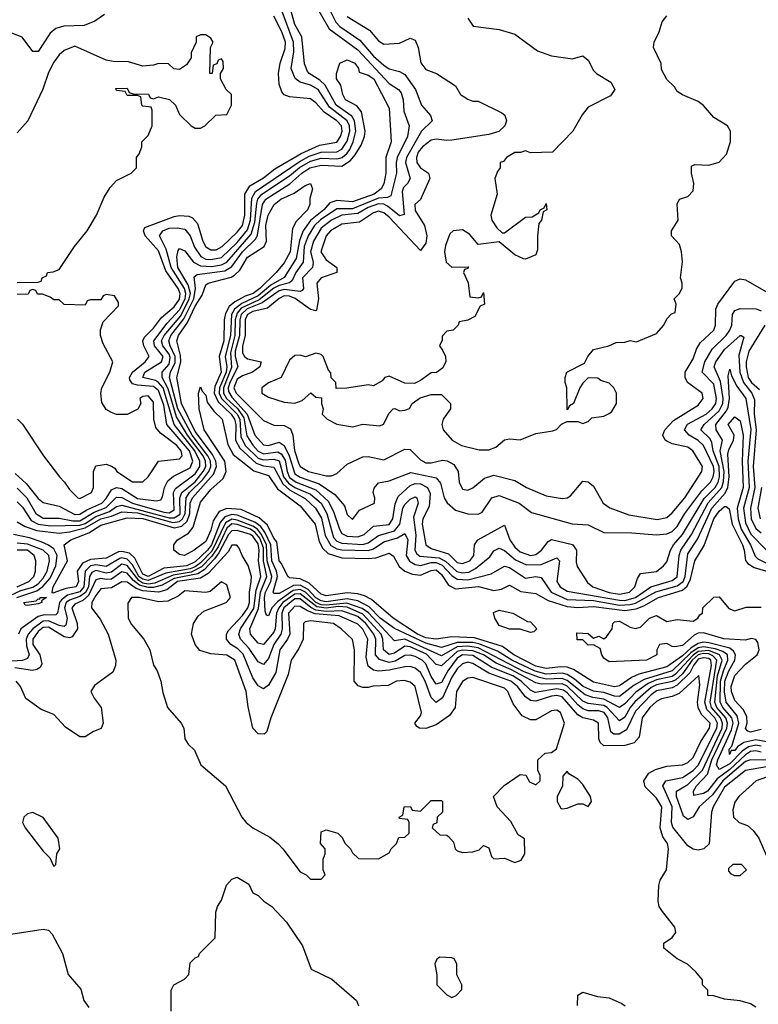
# Model space of a CAD drawing. Header units: inches. Extents: x 2380053 to 2584298, y 380219 to 546618.
# Tile 688 of 788: x 2536540 to 2539359, y 475936 to 479696. Entities that reach past the tile are written whole.
import ezdxf

# ---------------------------------------------------------------- set-up
doc = ezdxf.new("R2010")
doc.units = ezdxf.units.IN
doc.header["$MEASUREMENT"] = 0
doc.layers.add('C5437', color=7, linetype='Continuous')

msp = doc.modelspace()

# ---------------------------------------------------------------- linework, layer by layer
at = {"layer": 'C5437', "color": 2}
for points, elevation in [([(2537695.8, 479790), (2537746.1, 479686.1), (2537761.7, 479670), (2537837.7, 479617.7), (2537890, 479556.5), (2537930, 479522), (2537950, 479508.9), (2537990, 479497.6), (2538010, 479486.4), (2538050.3, 479430), (2538074, 479370), (2538108, 479330), (2538114.8, 479310), (2538073.1, 479270), (2538016.8, 479170), (2538012.9, 479150), (2538030.3, 479090), (2538020.4, 479070), (2538004.4, 479055.6), (2537999.5, 479040.5), (2538007.5, 478952.5), (2537990, 478947.1), (2537943.7, 478983.7), (2537930, 478991.1), (2537910, 478992.5), (2537870, 478979.3), (2537830, 478955.7), (2537770, 478949.1), (2537730, 478929.8), (2537690, 478900.3), (2537661.4, 478850), (2537649.5, 478810), (2537659.7, 478770), (2537657.4, 478750), (2537619.1, 478710), (2537622.6, 478670), (2537617.6, 478662.4), (2537610, 478658.3), (2537550, 478666.1), (2537530, 478660.7), (2537465.8, 478614.2), (2537407.9, 478592.1), (2537385.3, 478570), (2537379.9, 478550), (2537378.9, 478490), (2537362.9, 478430), (2537362.5, 478410), (2537372.3, 478370), (2537341.7, 478310), (2537335.1, 478290), (2537336.6, 478276.6), (2537350, 478254), (2537408.6, 478190), (2537438, 478110), (2537470, 478072.9), (2537490, 478070.2), (2537530, 478082.4), (2537550, 478070.3), (2537569, 478030), (2537590, 477962.2), (2537610, 477948.8), (2537683.5, 477923.5), (2537742.8, 477882.8), (2537779.9, 477839.9), (2537790, 477806), (2537810, 477787.3), (2537836.5, 477823.5), (2537894, 477850), (2537896, 477870), (2537889.3, 477890), (2537892.5, 477907.5), (2537910, 477926.8), (2537950, 477934.4), (2538032.7, 477967.3), (2538130, 477946.7), (2538146.1, 477926.1), (2538160.3, 477870), (2538171.4, 477851.4), (2538203.6, 477823.6), (2538250, 477808.4), (2538290, 477807.7), (2538304.8, 477815.2), (2538342.7, 477870), (2538370, 477879.3), (2538446.8, 477850), (2538493.7, 477813.7), (2538649.3, 477770.7), (2538710, 477767.3), (2538770, 477737.3), (2538876.7, 477736.7), (2538970, 477728.5), (2539010, 477732.9), (2539030, 477741.7), (2539050, 477760.3), (2539078.8, 477810), (2539143.4, 477896.6), (2539177.1, 477930), (2539187.2, 477950), (2539190.9, 477970), (2539188.3, 477990), (2539150, 478069.7), (2539130, 478088.7), (2539095.6, 478110), (2539078, 478130), (2539088.5, 478151.5), (2539160.4, 478190), (2539183.5, 478210), (2539196.8, 478230), (2539199.9, 478250), (2539190, 478303.6), (2539145.4, 478350), (2539155, 478390), (2539182.8, 478437.2), (2539236.8, 478490), (2539250.9, 478510), (2539257.7, 478530), (2539260.5, 478570), (2539270, 478584.9), (2539290, 478593.4), (2539351.3, 478591.3), (2539370, 478583.7)], 26), ([(2536530, 477854.3), (2536550, 477834.9), (2536584, 477784), (2536610, 477770.1), (2536657, 477763), (2536770, 477765.3), (2536790, 477772.4), (2536830, 477799.4), (2536882.1, 477817.9), (2536910, 477836.8), (2536930, 477842.6), (2537110, 477793.6), (2537130, 477793.3), (2537152.1, 477807.9), (2537151.7, 477870), (2537158.6, 477890), (2537210, 477931.6), (2537240.7, 477970), (2537249.9, 477990.1), (2537249.4, 478010), (2537239.7, 478030), (2537179.9, 478110), (2537139, 478179), (2537106.7, 478286.7), (2537084, 478330), (2537083.5, 478350), (2537110, 478380.7), (2537114.4, 478405.6), (2537110, 478418.4), (2537086.8, 478450), (2537081.3, 478470), (2537091.2, 478490), (2537154.6, 478565.4), (2537187.1, 478630), (2537191.7, 478650), (2537183.5, 478683.5), (2537144.1, 478750), (2537139.7, 478790), (2537145.1, 478814.9), (2537150, 478822.8), (2537170, 478813), (2537203.1, 478770), (2537230, 478755.8), (2537273.8, 478753.8), (2537310, 478760.4), (2537330, 478770.2), (2537423.4, 478876.6), (2537437.5, 478922.5), (2537444.6, 478995.4), (2537449.1, 479010.9), (2537464.4, 479030), (2537570, 479100.1), (2537608.3, 479131.7), (2537650, 479155.4), (2537690, 479167.1), (2537750, 479164.6), (2537770.4, 479169.6), (2537790, 479185.8), (2537799.6, 479200.4), (2537813.3, 479230), (2537823, 479270), (2537818.1, 479310), (2537807.5, 479327.5), (2537748.2, 479370), (2537705.8, 479445.8), (2537685.3, 479465.3), (2537644.2, 479490), (2537638.7, 479498.7), (2537627.5, 479527.5), (2537616.4, 479630), (2537590, 479677), (2537565.3, 479765.3)], 22), ([(2536530, 477907.6), (2536567.1, 477870), (2536602, 477810), (2536630, 477792.4), (2536690, 477792.3), (2536742.6, 477782.6), (2536770, 477782.8), (2536824.5, 477815.5), (2536870, 477832.9), (2536910, 477872), (2536930, 477871.8), (2536970.3, 477850), (2537090, 477815.6), (2537110, 477812.8), (2537130, 477824.2), (2537127.4, 477890), (2537134.2, 477905.8), (2537210, 477962.3), (2537227.1, 477990), (2537228, 478010), (2537208.4, 478050), (2537129.9, 478150), (2537087, 478290), (2537070, 478310.7), (2537057.7, 478317.7), (2537009.6, 478330), (2537018, 478350), (2537081.1, 478390), (2537087.7, 478410), (2537054.8, 478450), (2537051.4, 478470), (2537102.4, 478537.6), (2537150, 478587.8), (2537171.1, 478630), (2537173.9, 478650), (2537168.8, 478670), (2537118.1, 478750), (2537099.6, 478819.6), (2537073.7, 478870), (2537086.6, 478890), (2537110, 478899.3), (2537141.2, 478901.2), (2537170, 478896.1), (2537190, 478870.4), (2537206.9, 478826.9), (2537231.5, 478791.5), (2537250, 478781.8), (2537270, 478779.8), (2537310, 478788), (2537370, 478845.1), (2537410, 478893.8), (2537421.1, 478930), (2537426.1, 479013.9), (2537439.9, 479040.1), (2537606.5, 479153.5), (2537645.4, 479174.6), (2537690, 479190.1), (2537750, 479191), (2537770, 479201.1), (2537790, 479232.2), (2537799.9, 479270), (2537799, 479290), (2537789.8, 479310), (2537722.4, 479362.4), (2537678.7, 479430), (2537650, 479446.2), (2537610, 479457.7), (2537590.8, 479470.8), (2537576.4, 479510), (2537586.8, 479573.2), (2537585.4, 479610), (2537537.9, 479737.9)], 26), ([(2537663.1, 479763.1), (2537720.8, 479660.8), (2537830, 479581.3), (2537950, 479451.7), (2537985.5, 479430), (2537996.4, 479416.4), (2538003.1, 479390), (2538006, 479346), (2538027, 479290), (2538020.3, 479250), (2537981.2, 479170), (2537976.9, 479150), (2537978, 479110), (2537957.1, 479022.9), (2537943.2, 479016.8), (2537910, 479013.9), (2537810, 478974), (2537750, 478973.6), (2537688.1, 478931.9), (2537665.1, 478910), (2537641.2, 478870), (2537626.2, 478830), (2537621.5, 478770), (2537593.4, 478730), (2537580, 478700), (2537569.5, 478690.5), (2537530, 478680.9), (2537510, 478670.4), (2537453.9, 478626.1), (2537385.8, 478594.2), (2537370, 478575.6), (2537362.4, 478550), (2537361.7, 478490), (2537344, 478424), (2537347.9, 478367.9), (2537318.3, 478290), (2537318.1, 478270), (2537329.6, 478250), (2537370.9, 478210.9), (2537395.7, 478175.7), (2537407, 478107), (2537430, 478071.2), (2537450, 478048.7), (2537470, 478038.4), (2537525.5, 478045.5), (2537538.3, 478038.3), (2537553.5, 478013.5), (2537560.8, 477970), (2537570, 477947.6), (2537595.6, 477930), (2537670, 477900.9), (2537716.8, 477856.8), (2537737.5, 477817.5), (2537760.2, 477750), (2537770, 477733.7), (2537790, 477724.1), (2537830, 477721.6), (2537854.7, 477730), (2537890, 477762), (2537950, 477768.2), (2537964.5, 477790), (2537973.3, 477846.7), (2537985, 477875), (2538030, 477917.3), (2538050, 477924.2), (2538070, 477923.5), (2538097, 477910), (2538107.1, 477887.1), (2538103.2, 477836.8), (2538079, 477790), (2538076.5, 477770), (2538090, 477690.8), (2538110, 477676.9), (2538176.3, 477656.3), (2538210, 477623.6), (2538230, 477619), (2538258.7, 477630), (2538273, 477650), (2538276, 477690), (2538289, 477710), (2538390, 477766), (2538410.3, 477710), (2538430, 477681.1), (2538450, 477664.4), (2538489.6, 477650.4), (2538510, 477654), (2538531.8, 477670), (2538557.2, 477702.8), (2538570, 477710.5), (2538650, 477691.8), (2538665.7, 477670), (2538664.2, 477624.2), (2538668, 477608), (2538707.1, 477547.1), (2538728.2, 477530), (2538790, 477508.9), (2538830, 477502.5), (2538867.3, 477510), (2538887.3, 477530), (2538897.5, 477562.5), (2538910, 477581), (2538970, 477588.4), (2538997.2, 477610), (2539010, 477626), (2539023.5, 477670), (2539035.3, 477690), (2539070, 477730.3), (2539152, 477868), (2539194.9, 477910), (2539206.1, 477930), (2539210.8, 477950), (2539209.4, 477990), (2539187.2, 478050), (2539181.5, 478081.5), (2539175, 478095), (2539139.6, 478130), (2539152.4, 478150), (2539210, 478202.9), (2539223.4, 478230), (2539224.7, 478250), (2539214.3, 478314.3), (2539190.9, 478370), (2539197.2, 478390), (2539230, 478436.5), (2539290.6, 478490.6), (2539294, 478490), (2539303.6, 478483.6), (2539285.4, 478414.6), (2539288.8, 478350), (2539302.1, 478310), (2539334.7, 478270), (2539344.4, 478244.4), (2539343.5, 478190), (2539350.7, 478130), (2539339.1, 477990), (2539345.7, 477910), (2539328.8, 477830), (2539332.5, 477790), (2539350, 477753.1), (2539370, 477736.2)], 22), ([(2536863.9, 479716.1), (2536826.8, 479690), (2536786.5, 479673.5), (2536708.9, 479671.1), (2536677.7, 479662.3), (2536655.8, 479644.2), (2536610, 479574), (2536590, 479574), (2536549.8, 479629.8), (2536510, 479644)], 30), ([(2536523.1, 477963.1), (2536565.1, 477925.1), (2536610, 477867.4), (2536630, 477851.8), (2536690, 477838), (2536750, 477806.6), (2536770, 477807.3), (2536795.8, 477824.2), (2536853.1, 477850), (2536870, 477866.9), (2536890, 477901.1), (2536910, 477909.2), (2536930, 477905.8), (2536990, 477868.1), (2537062, 477858), (2537078, 477862), (2537085.6, 477874.4), (2537092.2, 477910), (2537105.2, 477934.8), (2537127.2, 477952.8), (2537190, 477984), (2537200.7, 478010), (2537187.9, 478050), (2537101.4, 478150), (2537090, 478224.5), (2537070, 478279.8), (2537050, 478294.9), (2536990, 478299.8), (2536970, 478305.6), (2536960.7, 478320.7), (2536958.8, 478330), (2536970.8, 478350), (2537019.1, 478390), (2537034.3, 478410), (2537013.1, 478450), (2537009.7, 478470), (2537016.2, 478483.8), (2537050, 478517.4), (2537081.7, 478558.3), (2537130, 478599.1), (2537150, 478629), (2537152.7, 478650), (2537144.8, 478670), (2537097.5, 478737.5), (2537070, 478812.8), (2537018.7, 478870), (2537012.3, 478890), (2537017.2, 478902.8), (2537130, 478944.9), (2537150, 478948.8), (2537185.8, 478945.8), (2537199, 478939), (2537218.2, 478918.2), (2537238.9, 478850), (2537250, 478828.7), (2537270, 478817), (2537290, 478817.4), (2537312.6, 478830), (2537370, 478884.9), (2537390, 478910.5), (2537399.4, 478950), (2537399.3, 479030), (2537418, 479062), (2537470, 479092.6), (2537514.1, 479125.9), (2537614.8, 479185.2), (2537683.8, 479216.2), (2537750, 479228), (2537764.7, 479250), (2537771.4, 479270), (2537768.6, 479290), (2537750.9, 479310), (2537702.5, 479342.5), (2537670, 479378.4), (2537650, 479393.6), (2537570, 479401.6), (2537550, 479409.6), (2537541, 479421), (2537529.7, 479450), (2537528, 479490), (2537533.5, 479530), (2537553.7, 479586.3), (2537554, 479610), (2537540.3, 479650), (2537509.7, 479710)], 30), ([(2537790, 479708.2), (2537875.6, 479655.6), (2537910, 479614.8), (2537930, 479602.8), (2537990, 479606.8), (2538030, 479626), (2538050, 479618), (2538060.7, 479590), (2538070.7, 479530.7), (2538090, 479506), (2538130.9, 479490.9), (2538203.6, 479443.6), (2538222, 479410), (2538250, 479392), (2538270, 479384.7), (2538290, 479384.7), (2538379.8, 479339.8), (2538391.3, 479331.3), (2538398, 479310), (2538391.3, 479290), (2538369.1, 479269.1), (2538330, 479258), (2538190, 479235.8), (2538170, 479234), (2538130, 479239.7), (2538110, 479235.8), (2538077, 479210), (2538061.3, 479190), (2538054.3, 479170), (2538055.3, 479150), (2538070, 479130.4), (2538100.7, 479110), (2538105.5, 479090), (2538070.4, 479009.6), (2538048.5, 478990), (2538050, 478967.3), (2538084.9, 478910), (2538094, 478870), (2538090, 478842), (2538070, 478814), (2537950, 478941.5), (2537930, 478958.2), (2537910, 478964.2), (2537890, 478958.7), (2537836.7, 478923.3), (2537770, 478915.5), (2537726, 478890), (2537709.1, 478870), (2537689.1, 478810), (2537710, 478779.5), (2537750.6, 478750), (2537750.8, 478730), (2537690.3, 478709.7), (2537674.4, 478690), (2537680.9, 478630), (2537673.4, 478586.6), (2537670, 478583.7), (2537650, 478589.6), (2537591.9, 478631.9), (2537570, 478640.2), (2537550, 478641.1), (2537530, 478631.6), (2537485.3, 478594.7), (2537430, 478581.3), (2537409.5, 478570), (2537400.8, 478550), (2537400.8, 478490), (2537390.2, 478450), (2537390, 478424), (2537397.6, 478410), (2537410, 478400.9), (2537461, 478390), (2537456.3, 478370), (2537428, 478350), (2537390, 478336.5), (2537370, 478323.5), (2537357.8, 478290), (2537366, 478270), (2537470, 478164.9), (2537510, 478147.3), (2537550, 478146.7), (2537573.7, 478133.7), (2537583.1, 478110), (2537589.2, 478050.8), (2537604.1, 478004.1), (2537610.3, 477990), (2537642, 477970), (2537710, 477953.7), (2537730, 477954.4), (2537750, 477963), (2537790, 477999.1), (2537850, 478026.8), (2537870, 478027.3), (2537930, 478014.9), (2538010, 478056.4), (2538030, 478054.9), (2538070, 478015.8), (2538090, 478004.2), (2538110, 478003.1), (2538153.7, 478013.7), (2538171.8, 478011.8), (2538197, 477997), (2538213.4, 477970), (2538218, 477930), (2538230, 477902.8), (2538250, 477899.1), (2538270, 477908), (2538314.7, 477945.3), (2538350, 477956.4), (2538430, 477936.4), (2538474.8, 477910), (2538550, 477878), (2538610, 477867.7), (2538630, 477870.7), (2538642, 477878), (2538690, 477934), (2538710, 477930.7), (2538730, 477914), (2538767.3, 477850), (2538792.5, 477832.5), (2538864.6, 477804.6), (2538972.7, 477787.3), (2539010, 477794.9), (2539030, 477812.7), (2539078.9, 477870), (2539143.7, 477970), (2539146.6, 477990), (2539109.4, 478050), (2539090, 478063.6), (2539030, 478076.9), (2539010, 478086), (2539003.7, 478090), (2538994.5, 478110), (2539002, 478130), (2539035.2, 478164.8), (2539130, 478223.8), (2539149.3, 478250), (2539145.2, 478270), (2539089.5, 478310), (2539079.6, 478330), (2539079.6, 478350), (2539110, 478400.7), (2539122.7, 478437.3), (2539137.7, 478462.3), (2539189.3, 478510), (2539196.2, 478530), (2539197.6, 478590), (2539204.5, 478610), (2539270, 478698), (2539290, 478706.8), (2539310, 478702.8), (2539433, 478633)], 30), ([(2538250, 479702), (2538271.1, 479671.1), (2538370, 479658), (2538430, 479641), (2538516.9, 479576.9), (2538570, 479558), (2538650, 479546.8), (2538690, 479558), (2538710, 479542), (2538730, 479502), (2538742, 479490), (2538796.9, 479456.9), (2538812, 479430), (2538795.3, 479404.7), (2538710, 479362), (2538687.5, 479332.5), (2538651.3, 479270), (2538574, 479190), (2538490, 479188), (2538470, 479195.3), (2538451, 479189), (2538430, 479188.7), (2538398, 479170), (2538386, 479154), (2538374, 479150), (2538374, 479130), (2538363.6, 479116.4), (2538354, 479090), (2538362, 479030), (2538338, 478950), (2538342, 478930), (2538361, 478901), (2538382, 478882), (2538390, 478882), (2538470, 478942), (2538496.4, 478943.6), (2538522, 478958), (2538526, 478970), (2538542, 478978), (2538550, 478994), (2538552, 478970), (2538538, 478962), (2538532, 478930), (2538522, 478918), (2538516, 478870), (2538516.9, 478816.9), (2538510, 478798), (2538470, 478782), (2538463.1, 478783.1), (2538430, 478798), (2538370, 478848), (2538290, 478838), (2538256.5, 478876.5), (2538230, 478894), (2538194, 478890), (2538182, 478878), (2538165.8, 478834.2), (2538162, 478810), (2538167.7, 478770), (2538190, 478751.3), (2538252.7, 478752.7), (2538250, 478746), (2538238, 478742), (2538234, 478730), (2538251.6, 478691.6), (2538258, 478638), (2538290, 478634), (2538302, 478638), (2538310, 478654), (2538314, 478610), (2538298, 478602), (2538276.9, 478563.1), (2538250, 478548), (2538218, 478542), (2538214, 478530), (2538194, 478510), (2538170, 478506), (2538152, 478488), (2538152, 478472), (2538142, 478450), (2538154.4, 478434.4), (2538164.7, 478410), (2538166, 478390), (2538154.4, 478365.6), (2538131, 478349), (2538110, 478348), (2538070, 478318), (2538047.3, 478307.3), (2538010, 478308), (2537950, 478335.3), (2537934, 478330), (2537923.6, 478316.4), (2537890, 478298), (2537870, 478302), (2537788.9, 478288.9), (2537748, 478288), (2537746, 478310), (2537728.4, 478328.4), (2537727.3, 478347.3), (2537718, 478358), (2537698, 478410), (2537690, 478418), (2537670, 478422), (2537631, 478409), (2537610, 478415.3), (2537590, 478414), (2537570, 478395.3), (2537538, 478330), (2537490, 478309), (2537464.7, 478290), (2537464.7, 478270), (2537490, 478254.8), (2537550, 478234.8), (2537590, 478231), (2537618, 478242), (2537651.6, 478271.6), (2537670, 478254), (2537692, 478252), (2537692, 478230), (2537698, 478210), (2537694, 478190), (2537714, 478170), (2537750, 478152), (2537810, 478141), (2537850, 478151), (2537914.6, 478145.4), (2537928.7, 478151.3), (2537950, 478194), (2537966, 478210), (2537971.6, 478211.6), (2537990, 478202), (2538010, 478204.7), (2538028.4, 478211.6), (2538038, 478230), (2538068.4, 478251.6), (2538110, 478264.7), (2538150, 478264.7), (2538184.7, 478230), (2538184.7, 478210), (2538156, 478170), (2538151, 478150), (2538156, 478130), (2538191, 478090), (2538226, 478070), (2538293.7, 478053.7), (2538330, 478054), (2538357, 478063), (2538390, 478091), (2538410, 478096), (2538450, 478091), (2538510, 478116), (2538574.6, 478125.4), (2538588.4, 478131.6), (2538608.4, 478151.6), (2538630, 478162), (2538670, 478162), (2538690, 478154), (2538710, 478162), (2538724, 478176), (2538770, 478182), (2538790, 478192), (2538800.4, 478199.6), (2538818, 478230), (2538818, 478270), (2538808, 478290), (2538790, 478308), (2538758, 478318), (2538747.3, 478327.3), (2538710, 478328), (2538690, 478308), (2538678, 478290), (2538654, 478230), (2538638, 478222), (2538630, 478206), (2538628.7, 478290), (2538622, 478310), (2538622, 478330), (2538628.7, 478350), (2538695.3, 478384.7), (2538708, 478410), (2538730, 478436), (2538789.1, 478450.9), (2538816.4, 478463.6), (2538850, 478464.7), (2538870, 478471.3), (2538894.6, 478465.4), (2538970, 478498), (2538998, 478530), (2539010, 478554), (2539027.3, 478572.7), (2539042, 478578), (2539046, 478610), (2539038, 478630), (2539058, 478650), (2539068.4, 478671.6), (2539068.7, 478690), (2539062, 478710), (2539069.3, 478770.7), (2539066, 478810), (2539058, 478838), (2539028, 478870), (2539028, 478890), (2539053.2, 478930), (2539049, 478991), (2539058, 479010), (2539090, 479021), (2539110, 479042), (2539113.2, 479070), (2539104, 479110), (2539104, 479136), (2539116.4, 479143.6), (2539170, 479141), (2539210, 479152), (2539238, 479182), (2539253.2, 479230), (2539253.2, 479270), (2539242, 479290), (2539190, 479322), (2539150, 479368.7), (2539130, 479384), (2539070, 479408.7), (2539050, 479422), (2539039.3, 479439.3), (2539010, 479468), (2538990, 479506), (2538988.7, 479528.7), (2538959, 479590), (2538962, 479610), (2538981.2, 479650), (2538992.3, 479687.7), (2539010, 479711.3)], 34), ([(2536530, 478692), (2536610, 478694), (2536622, 478698), (2536626, 478710), (2536642, 478718), (2536646, 478730), (2536667.3, 478732.7), (2536690, 478742), (2536748.7, 478830), (2536797.2, 478890), (2536833.2, 478950), (2536862, 479018), (2536884.7, 479055.3), (2536910, 479082), (2536966, 479110), (2536986, 479130), (2536986, 479170), (2536996.4, 479183.6), (2537006, 479210), (2537006, 479230), (2537030, 479254), (2537046, 479290), (2537046, 479350), (2537042, 479362), (2537010, 479366), (2537006, 479370), (2537002, 479402), (2536990, 479406), (2536950, 479406), (2536942, 479422), (2536910, 479426), (2536907.3, 479432.7), (2536950, 479434), (2536958, 479418), (2536972.7, 479412.7), (2537031.1, 479411.1), (2537038, 479398), (2537050, 479394), (2537070, 479402), (2537111.6, 479391.6), (2537134, 479370), (2537150, 479334), (2537194, 479290), (2537210, 479282), (2537230, 479282), (2537246, 479290), (2537288.4, 479331.6), (2537330, 479334), (2537348, 479370), (2537348, 479410), (2537328, 479430), (2537306, 479470), (2537306, 479490), (2537318, 479510), (2537316.4, 479536.4), (2537310, 479546), (2537298, 479542), (2537292.7, 479527.3), (2537278, 479522), (2537274, 479490), (2537266, 479490), (2537268, 479590), (2537278, 479610), (2537270, 479626), (2537250, 479638), (2537230, 479638), (2537214, 479630), (2537214, 479610), (2537194, 479570), (2537194, 479550), (2537176.9, 479523.1), (2537150, 479506), (2537128.4, 479508.4), (2537107.3, 479527.3), (2537070, 479528.7), (2537050, 479522), (2537010, 479518), (2536954.6, 479534.6), (2536896.4, 479536.4), (2536870, 479542), (2536750, 479595.3), (2536710, 479578), (2536690, 479562), (2536670, 479534), (2536650, 479494), (2536628.8, 479431.2), (2536570.6, 479310), (2536530, 479264)], 34), ([(2536530, 477778), (2536560.7, 477760.7), (2536605.4, 477745.4), (2536690, 477735.3), (2536730, 477739.8), (2536790, 477754.9), (2536849.8, 477790), (2536890, 477799.8), (2536930, 477816.4), (2536990, 477812.7), (2537124.1, 477775.9), (2537150, 477779.3), (2537161.3, 477790), (2537171.7, 477810), (2537174.9, 477870), (2537188.4, 477890), (2537239.5, 477940.5), (2537262.3, 477970), (2537269.9, 477990), (2537268, 478010), (2537258.3, 478030), (2537197.8, 478110), (2537143.7, 478210), (2537111.2, 478330), (2537115.2, 478350), (2537133.6, 478386.4), (2537133.7, 478410), (2537113.7, 478450), (2537109.2, 478470), (2537117.2, 478490), (2537166.1, 478553.9), (2537204.6, 478630), (2537210.5, 478670), (2537205.8, 478714.2), (2537217.7, 478722.3), (2537322.5, 478737.5), (2537350, 478753.2), (2537390, 478809.3), (2537441.2, 478858.8), (2537447.4, 478872.6), (2537466.2, 478990), (2537479.8, 479010), (2537571, 479069), (2537616.4, 479110), (2537647.1, 479130), (2537690, 479140.9), (2537770, 479136.5), (2537802.3, 479157.7), (2537820, 479180), (2537842.7, 479217.3), (2537855.6, 479250), (2537858, 479270), (2537844.2, 479344.2), (2537827.2, 479367.2), (2537782.9, 479390), (2537772.7, 479410), (2537765.8, 479445.8), (2537749.3, 479470.7), (2537749, 479491), (2537762, 479530), (2537790, 479542.8), (2537818.8, 479530), (2537833.4, 479510), (2537836, 479496), (2537870, 479483.8), (2537891.5, 479470), (2537950, 479358), (2537958, 479230), (2537936.9, 479170), (2537937.6, 479110), (2537930, 479069.4), (2537919.5, 479050), (2537893.1, 479030), (2537810, 478999.8), (2537750, 479005.5), (2537723.7, 478996.3), (2537700.2, 478970), (2537650.5, 478929.5), (2537621.5, 478890), (2537607.4, 478852.6), (2537595.5, 478784.5), (2537550, 478710.9), (2537498.4, 478681.6), (2537450, 478641.2), (2537387.3, 478612.7), (2537359.3, 478590), (2537347.9, 478570), (2537344.6, 478490), (2537324.2, 478410), (2537330.1, 478370), (2537328.2, 478350), (2537302, 478290), (2537300.7, 478270), (2537309.8, 478249.8), (2537369.6, 478190), (2537380.3, 478170), (2537384.4, 478104.4), (2537400.1, 478070), (2537450, 478022.1), (2537470, 478014.6), (2537510, 478018.1), (2537530, 478011.1), (2537547.3, 477950), (2537566.5, 477926.5), (2537590, 477910.1), (2537650, 477884.2), (2537690, 477850.2), (2537712.8, 477810), (2537738, 477718), (2537750, 477704.6), (2537770, 477697), (2537850, 477692.4), (2537870, 477698.5), (2537910, 477726), (2537970, 477743.5), (2537990.8, 477770), (2538002.2, 477830), (2538010, 477844.9), (2538030, 477865.3), (2538050, 477873.7), (2538056.3, 477870), (2538061.1, 477850), (2538043.4, 477796.6), (2538052.2, 477727.8), (2538048.4, 477670), (2538055.6, 477655.6), (2538066.9, 477646.9), (2538140.8, 477640.8), (2538166.4, 477626.4), (2538208.4, 477588.4), (2538230, 477583.5), (2538253.7, 477586.3), (2538280.2, 477599.8), (2538334.6, 477645.4), (2538350, 477668.2), (2538370, 477678.4), (2538390, 477668.9), (2538432.7, 477632.7), (2538474.2, 477614.2), (2538530, 477615.2), (2538590, 477640.5), (2538600.5, 477630), (2538590.3, 477550), (2538602.6, 477530), (2538630, 477514), (2538830, 477478.7), (2538850, 477478.6), (2538890, 477489.6), (2538949.2, 477530.8), (2539030, 477554), (2539050, 477568.8), (2539057.3, 477650), (2539063.2, 477670), (2539104.2, 477730), (2539168.3, 477851.6), (2539220.4, 477910), (2539227, 477933), (2539228.6, 477970), (2539213.6, 478050), (2539222.4, 478090), (2539198.2, 478130), (2539197.7, 478150), (2539238, 478202), (2539244.1, 478215.9), (2539248.7, 478250), (2539244, 478336), (2539250, 478361), (2539256.5, 478336.5), (2539276.9, 478296.9), (2539311.8, 478250), (2539330.5, 478130.5), (2539318.9, 478010), (2539323.8, 477910), (2539302.5, 477830), (2539310, 477774.9), (2539331.1, 477731.1), (2539390, 477670.4)], 18), ([(2539370, 476922.3), (2539350, 476925.4), (2539321.2, 476918.7), (2539297.9, 476902.1), (2539250, 476853.9), (2539210, 476832.8), (2539199.8, 476850), (2539204.9, 476870), (2539256.3, 476983.7), (2539263.1, 477010), (2539257.8, 477030), (2539223.4, 477070), (2539213.2, 477090), (2539215.4, 477170), (2539225.8, 477210), (2539243, 477250), (2539241.7, 477270), (2539223.8, 477283.8), (2539194, 477294), (2539150, 477301.5), (2539130, 477296.7), (2539101.9, 477278.1), (2539030, 477209.9), (2538923.6, 477176.4), (2538885.3, 477154.7), (2538830, 477111.7), (2538810, 477112.4), (2538770, 477126.5), (2538730, 477132), (2538691, 477150), (2538658.2, 477178.2), (2538630, 477195), (2538610, 477200.7), (2538550, 477196.9), (2538507.7, 477207.7), (2538417.8, 477250), (2538364, 477284), (2538292.4, 477312.4), (2538270, 477317.4), (2538210, 477317.9), (2538150, 477299), (2538090, 477314.7), (2537970, 477370.7), (2537915.9, 477410), (2537873.5, 477453.5), (2537830, 477476.2), (2537790, 477484.8), (2537710, 477473.3), (2537690, 477477), (2537670, 477488.5), (2537640.6, 477520.6), (2537610, 477536.9), (2537584.5, 477535.5), (2537530, 477505.2), (2537510, 477505.1), (2537507.9, 477510), (2537523.4, 477570), (2537519.6, 477590), (2537502.2, 477630), (2537498.1, 477690), (2537476.7, 477736.7), (2537460.2, 477760.2), (2537436.9, 477776.9), (2537370, 477803.4), (2537350, 477805.9), (2537322.9, 477797.1), (2537304.5, 477775.5), (2537271.9, 477690), (2537256.8, 477670), (2537210, 477626.3), (2537178.3, 477610), (2537090, 477601), (2537030, 477569.9), (2537010, 477578), (2536979.1, 477639.1), (2536958.5, 477658.5), (2536930, 477665.7), (2536916.7, 477663.3), (2536870, 477640.3), (2536810, 477635), (2536779.4, 477620.6), (2536759.6, 477590), (2536764.4, 477550), (2536755.6, 477530), (2536715.9, 477524.1), (2536666.6, 477506.6), (2536664, 477510), (2536667.2, 477530), (2536722, 477630), (2536709.7, 477690), (2536734.5, 477710), (2536803.6, 477736.4), (2536850, 477765.8), (2536950, 477794), (2537010, 477790.9), (2537130, 477755.4), (2537158.5, 477761.5), (2537178.8, 477781.2), (2537189, 477810), (2537191.2, 477850), (2537199.1, 477870), (2537279.9, 477960.1), (2537291.3, 477990), (2537288.4, 478010), (2537275.4, 478035.4), (2537210, 478123.8), (2537158.1, 478230), (2537139.4, 478330), (2537154.4, 478390), (2537153.3, 478413.3), (2537139.4, 478470), (2537146.6, 478490), (2537180.5, 478539.5), (2537210, 478601.8), (2537235.9, 478644.1), (2537250, 478683), (2537259.3, 478690), (2537347.1, 478712.9), (2537360, 478720), (2537380.3, 478739.7), (2537410, 478788.5), (2537472.7, 478830), (2537482.4, 478850), (2537479.8, 478910), (2537487.9, 478950), (2537511.6, 478990), (2537537, 479010), (2537587, 479033), (2537630, 479062.8), (2537650, 479070.8), (2537658, 479050), (2537647.5, 479012.5), (2537647.3, 478990), (2537638, 478970), (2537595.3, 478924.8), (2537581.5, 478898.5), (2537572.5, 478810), (2537550, 478768), (2537518.7, 478730), (2537456.8, 478670), (2537431.1, 478650), (2537400, 478640), (2537361.1, 478618.9), (2537339.8, 478600.2), (2537325.6, 478574.4), (2537320.6, 478550), (2537319.1, 478470), (2537301.7, 478410), (2537309.3, 478350), (2537284.7, 478295.3), (2537282, 478270), (2537297, 478237), (2537346.8, 478190), (2537359.8, 478170), (2537364.3, 478150), (2537364.1, 478090), (2537379.7, 478059.7), (2537442.8, 478002.8), (2537470, 477992.8), (2537510, 477987.1), (2537543.8, 477923.8), (2537570, 477900.7), (2537630, 477867.3), (2537669.1, 477830), (2537692.5, 477792.5), (2537706.2, 477726.2), (2537727.5, 477687.5), (2537750, 477675.9), (2537770, 477671.9), (2537870.5, 477669.5), (2537890, 477675.6), (2537930, 477702.3), (2537982.3, 477717.7), (2538010, 477733.7), (2538021.3, 477710), (2538014.7, 477650), (2538027.7, 477627.7), (2538050, 477615.4), (2538070, 477611.8), (2538110, 477623.3), (2538130, 477623.4), (2538152.4, 477612.4), (2538190, 477573), (2538210, 477559.4), (2538250, 477557), (2538340.1, 477579.9), (2538390, 477608.5), (2538410, 477604), (2538470, 477563.7), (2538510, 477570.2), (2538530, 477565.5), (2538568.9, 477510), (2538630, 477482.4), (2538730, 477477.8), (2538830, 477460.7), (2538870, 477462.5), (2538890, 477468), (2538968.6, 477511.4), (2539050, 477534.1), (2539072.8, 477550), (2539079.6, 477570), (2539090, 477655.8), (2539127.2, 477712.8), (2539181.9, 477830), (2539232.3, 477887.7), (2539243.4, 477910), (2539247.6, 477950), (2539242.8, 478037.2), (2539246.2, 478053.8), (2539264.2, 478090), (2539266.9, 478110), (2539244.2, 478150), (2539270, 478179.3), (2539290, 478164), (2539301.7, 478110), (2539297.2, 478010), (2539301.1, 477910), (2539278.9, 477830), (2539282.2, 477790), (2539294.4, 477750), (2539329.4, 477690), (2539347.4, 477647.4), (2539356.9, 477636.9), (2539390, 477620.6)], 14), ([(2536532, 478170), (2536550, 478152), (2536631.3, 478030), (2536691.3, 477950), (2536711.3, 477930), (2536730, 477902), (2536762, 477870), (2536770, 477867.3), (2536814, 477890), (2536822, 477910), (2536822, 477970), (2536830, 477992), (2536870, 477998), (2536890, 477991.3), (2536902.8, 477982.8), (2536911, 477970), (2536970, 477930.6), (2537009.4, 477930.6), (2537030, 477950.7), (2537069.6, 478010.4), (2537150, 478018.4), (2537159.7, 478030), (2537156.4, 478050), (2537139.7, 478070), (2537077.4, 478117.4), (2537059.1, 478139.1), (2537051.6, 478170), (2537050, 478235.3), (2537030, 478259.3), (2537010, 478257.2), (2536998, 478250), (2537002, 478230), (2536991.3, 478208.7), (2536950, 478188.7), (2536910, 478188.7), (2536890, 478195.3), (2536870, 478208), (2536853.6, 478233.6), (2536849, 478270), (2536854, 478290), (2536884, 478350), (2536895.3, 478390), (2536858, 478458), (2536848.7, 478490), (2536848.7, 478511.3), (2536858, 478542), (2536916.4, 478603.6), (2536916.4, 478616.4), (2536902, 478642), (2536870, 478646), (2536858, 478642), (2536850, 478626), (2536810, 478626), (2536798, 478622), (2536790, 478606), (2536710, 478608), (2536690, 478626), (2536670, 478626), (2536656.4, 478636.4), (2536627.3, 478647.3), (2536608.4, 478648.4), (2536602, 478662), (2536590, 478666), (2536578, 478662), (2536571.6, 478648.4), (2536530, 478646)], 34), ([(2539383.6, 478530), (2539322.7, 478430), (2539312.9, 478390), (2539312.7, 478370), (2539320.9, 478330), (2539333.8, 478310), (2539363.5, 478283.5)], 26), ([(2539390, 476938), (2539350, 476945.8), (2539304.1, 476935.9), (2539280.3, 476919.7), (2539270, 476905.6), (2539255.2, 476904.8), (2539249.8, 476889.8), (2539248.5, 476910), (2539258.2, 476921.8), (2539284.9, 477010), (2539278.1, 477038.1), (2539236.8, 477090), (2539230, 477129), (2539231.7, 477170), (2539246.6, 477210), (2539269.2, 477250), (2539271.8, 477270), (2539264.9, 477284.9), (2539250, 477296.3), (2539170, 477316.6), (2539150, 477319), (2539130, 477313.4), (2539102.8, 477297.2), (2539070, 477267), (2539010, 477224.1), (2538903.1, 477196.9), (2538875.5, 477184.5), (2538830, 477152.4), (2538810, 477148.9), (2538730, 477166.4), (2538654.1, 477214.1), (2538630, 477223.4), (2538604.9, 477224.9), (2538550, 477217.9), (2538510, 477227.3), (2538426, 477270), (2538382.2, 477302.2), (2538276, 477336), (2538190, 477339.5), (2538130, 477329.9), (2538090, 477336), (2538058, 477350), (2537966, 477410), (2537882.3, 477482.3), (2537856.4, 477496.4), (2537830, 477503.7), (2537790, 477506.9), (2537710, 477496.4), (2537690, 477502.8), (2537644.8, 477544.8), (2537610, 477561.2), (2537570, 477565.1), (2537562.9, 477570), (2537539.3, 477619.3), (2537529.8, 477630), (2537521.5, 477701.5), (2537510, 477715.6), (2537485.9, 477765.9), (2537454.2, 477794.2), (2537385, 477824.9), (2537330.8, 477829.2), (2537301.5, 477818.5), (2537278.2, 477781.8), (2537270, 477746.6), (2537250, 477702.9), (2537206, 477670), (2537169.5, 477649.5), (2537150, 477654), (2537128, 477670), (2537128, 477690), (2537142, 477710), (2537184.6, 477735.4), (2537202, 477758), (2537230, 477853.4), (2537270, 477902), (2537316.1, 477943.9), (2537328.3, 477970), (2537323.5, 478010), (2537243.6, 478130), (2537225.2, 478210), (2537222, 478270), (2537230, 478294), (2537236.9, 478276.9), (2537250, 478262), (2537255.6, 478235.6), (2537280.7, 478200.7), (2537313, 478170), (2537334, 478074), (2537355.2, 478035.2), (2537433.4, 477973.4), (2537490, 477955.6), (2537524.2, 477904.2), (2537610, 477839.5), (2537667.6, 477770), (2537683.4, 477703.4), (2537696.9, 477676.9), (2537717.5, 477657.5), (2537770, 477640.8), (2537870, 477638.8), (2537899.3, 477640.7), (2537950, 477658.4), (2537967, 477647), (2537987.9, 477607.9), (2538010.2, 477590.2), (2538039.1, 477579.1), (2538070, 477574.4), (2538110, 477592.1), (2538130, 477595), (2538150, 477577.4), (2538176.7, 477536.7), (2538202.8, 477522.8), (2538291, 477531), (2538350, 477516.5), (2538378.8, 477521.2), (2538410, 477537.1), (2538452.4, 477512.4), (2538510, 477504.9), (2538557.7, 477477.7), (2538630, 477455.1), (2538670, 477450.9), (2538730, 477454.5), (2538850, 477440.4), (2538893.6, 477446.4), (2538922.5, 477457.5), (2538978.7, 477490), (2539070, 477518), (2539087.6, 477532.4), (2539100.4, 477559.6), (2539116.4, 477630), (2539152.3, 477687.7), (2539190, 477790.3), (2539210, 477819.5), (2539230, 477837), (2539236.7, 477836.7), (2539248.2, 477828.2), (2539259.8, 477770), (2539298.6, 477690), (2539305.8, 477670), (2539310.2, 477630.2), (2539318.8, 477618.8), (2539343.6, 477603.6), (2539430, 477579.2)], 10), ([(2539372, 477910), (2539357.7, 477830), (2539366.4, 477790)], 26), ([(2539370, 476899.2), (2539350, 476903.7), (2539330, 476900.8), (2539310, 476889.2), (2539250, 476832.5), (2539202.4, 476797.6), (2539164.9, 476750), (2539150, 476740.7), (2539113.6, 476733.6), (2539111.5, 476750), (2539123.8, 476770), (2539165, 476815), (2539181.7, 476870), (2539239.4, 476990), (2539242.2, 477010), (2539234.9, 477030), (2539200.9, 477070), (2539193.3, 477090), (2539203.5, 477190), (2539221.2, 477250), (2539210.9, 477270.9), (2539170, 477286.7), (2539130, 477283), (2539110, 477269.1), (2539042.9, 477197.1), (2539030, 477188.4), (2538970, 477175.2), (2538939, 477161), (2538892.2, 477127.8), (2538850, 477083.5), (2538830, 477069.8), (2538770, 477101.1), (2538727.4, 477107.4), (2538697.8, 477117.8), (2538630, 477172.1), (2538610, 477179.9), (2538550, 477178), (2538523.4, 477183.4), (2538465.7, 477205.7), (2538290, 477297.2), (2538250, 477303.3), (2538210, 477300.9), (2538150, 477266.5), (2538010, 477331), (2537970, 477324.4), (2537870.9, 477430.9), (2537847.7, 477447.7), (2537788.2, 477468.2), (2537710, 477460.2), (2537690, 477462.1), (2537670, 477470), (2537630.2, 477510.2), (2537610, 477520.1), (2537583.5, 477516.5), (2537525.2, 477474.8), (2537502, 477450), (2537490, 477419.3), (2537482, 477422), (2537477, 477437), (2537474.7, 477490), (2537478.5, 477510), (2537498.3, 477550), (2537502.9, 477570), (2537485, 477630), (2537482.2, 477690), (2537463.1, 477730), (2537448.1, 477750), (2537430, 477762.3), (2537370, 477785.3), (2537350, 477788.1), (2537325.1, 477774.9), (2537273.1, 477666.9), (2537230, 477622), (2537210, 477606.9), (2537190, 477599.1), (2537097.3, 477582.7), (2537030, 477554.2), (2537010, 477559), (2536995, 477570), (2536970, 477614.8), (2536950, 477636.4), (2536930, 477640.4), (2536922.2, 477637.8), (2536870, 477607.9), (2536830, 477613.7), (2536809.7, 477610.3), (2536790.1, 477590), (2536785, 477530), (2536770, 477511.7), (2536722.1, 477497.9), (2536699.3, 477480.7), (2536692, 477470), (2536684, 477430), (2536677.3, 477422.7), (2536630, 477422.4), (2536610, 477416.5), (2536543.8, 477370), (2536535.3, 477350)], 18), ([(2539390, 476868.1), (2539330, 476869.8), (2539310, 476862.9), (2539224.3, 476790), (2539184.2, 476735.8), (2539133.6, 476690), (2539110, 476651.6), (2539090, 476642), (2539074, 476654), (2539047.3, 476730), (2539047.2, 476750), (2539090, 476776), (2539145.6, 476830), (2539220.8, 476990), (2539222.6, 477010), (2539214.8, 477030), (2539180.2, 477070), (2539174.9, 477090), (2539200.4, 477250), (2539186.2, 477266.2), (2539170, 477273.8), (2539150, 477275), (2539129.6, 477270), (2539107.4, 477250), (2539070, 477197.6), (2539044.4, 477175.6), (2539030, 477168.2), (2538970, 477156.2), (2538950, 477145.5), (2538888.4, 477091.6), (2538870.1, 477069.9), (2538850, 477032.6), (2538830, 477018.3), (2538782.8, 477070), (2538770, 477077.5), (2538710, 477085.2), (2538690, 477094.1), (2538630, 477150.4), (2538610, 477159.6), (2538530, 477157.9), (2538510, 477163.5), (2538414.5, 477214.5), (2538358.6, 477238.6), (2538310.6, 477270.6), (2538270, 477286.4), (2538230, 477288.5), (2538210, 477283.1), (2538150, 477228.3), (2538130, 477234), (2538093, 477273), (2538030, 477301.2), (2538010, 477303.4), (2537970, 477276.8), (2537950, 477272), (2537929, 477290), (2537926, 477330), (2537919.5, 477350), (2537850, 477426), (2537790, 477452.9), (2537754.9, 477454.9), (2537710, 477448.4), (2537674.1, 477454.1), (2537610, 477503.7), (2537590, 477502.7), (2537544.3, 477470), (2537528.4, 477450), (2537520.4, 477430), (2537515.5, 477370), (2537510, 477357.4), (2537470, 477309.6), (2537450, 477315.1), (2537420.4, 477350), (2537417.8, 477370), (2537452, 477448), (2537459.2, 477510), (2537483.6, 477570), (2537469.9, 477630), (2537470, 477679.6), (2537455.9, 477715.9), (2537438.3, 477738.3), (2537420.8, 477750), (2537370, 477768.3), (2537350, 477770.4), (2537330, 477754.1), (2537297.3, 477682.7), (2537273, 477647), (2537233.7, 477606.3), (2537193.8, 477586.2), (2537125.3, 477574.7), (2537055.3, 477544.7), (2537030, 477540.6), (2537010, 477544.6), (2536994.1, 477554), (2536950, 477611.7), (2536930, 477616.3), (2536890, 477586.5), (2536870, 477582.6), (2536830, 477592.1), (2536815, 477585), (2536806.8, 477570), (2536802.1, 477530), (2536790.9, 477509.1), (2536770, 477493.5), (2536730, 477479.9), (2536717.7, 477470), (2536710.8, 477450), (2536721.7, 477410), (2536716.1, 477383.9), (2536710, 477379.2), (2536690, 477382.9), (2536650, 477400.4), (2536630, 477398.8), (2536590.1, 477370), (2536572.8, 477350), (2536565.1, 477330), (2536565.4, 477305.4), (2536576.2, 477270), (2536570, 477256.2), (2536550.9, 477249.1), (2536510, 477246.9)], 22), ([(2539390, 476843.2), (2539310, 476828.6), (2539230, 476765.1), (2539187, 476690), (2539180.4, 476670), (2539171.5, 476548.5), (2539150.7, 476530), (2539130, 476524.8), (2539110, 476528.3), (2539090, 476541.6), (2539032.8, 476612.8), (2539027.9, 476630), (2539030.6, 476690), (2538994.3, 476770), (2539006, 476790), (2539070, 476801.8), (2539110, 476828.4), (2539130, 476849.2), (2539201.2, 476990), (2539203.2, 477010), (2539193.2, 477030), (2539162.5, 477062.4), (2539155.4, 477090), (2539180.4, 477230), (2539177.4, 477250), (2539170, 477255.9), (2539150, 477259.7), (2539130, 477254), (2539111.3, 477230), (2539097.7, 477202.3), (2539050, 477154.4), (2539030, 477144.9), (2538970, 477132.5), (2538950, 477117.3), (2538890, 477055.6), (2538856.5, 476983.5), (2538827.7, 476967.7), (2538808.2, 476968.2), (2538796.6, 476976.6), (2538784.8, 477030), (2538770.3, 477050.3), (2538750, 477056.8), (2538710, 477057.3), (2538690, 477063.7), (2538670, 477079.4), (2538630, 477126), (2538615.2, 477135.2), (2538590, 477140.7), (2538506.9, 477126.9), (2538490, 477135.6), (2538453.6, 477170), (2538422.2, 477190), (2538342.4, 477222.4), (2538270, 477267.8), (2538230, 477270.4), (2538210, 477257.8), (2538174.4, 477210), (2538150, 477164.4), (2538130, 477158.3), (2538110, 477187.6), (2538090, 477236.4), (2538076.4, 477250), (2538050, 477264.8), (2538030, 477269.8), (2538010, 477267.8), (2537973.7, 477246.3), (2537950, 477241.3), (2537912.7, 477252.7), (2537898.2, 477270), (2537899.5, 477330), (2537891.3, 477350), (2537861.5, 477390), (2537830, 477416.7), (2537770, 477439), (2537710, 477436.5), (2537670, 477441.7), (2537651.2, 477451.2), (2537610, 477484.2), (2537590, 477484), (2537548.1, 477450), (2537540.9, 477430), (2537542.1, 477370), (2537536.6, 477350), (2537510.2, 477310), (2537490, 477257), (2537470, 477233.6), (2537450, 477243.6), (2537415.3, 477295.3), (2537382.2, 477330), (2537375.8, 477350), (2537383.2, 477370), (2537433, 477447), (2537442.3, 477517.7), (2537460.2, 477570), (2537451.3, 477630), (2537454, 477670), (2537450, 477694), (2537430, 477723.7), (2537420.4, 477730), (2537370, 477745.8), (2537350, 477744.6), (2537336.6, 477730), (2537300.5, 477659.5), (2537283.1, 477636.9), (2537244.6, 477595.4), (2537219.7, 477580.3), (2537130, 477561.5), (2537083.6, 477536.4), (2537050, 477527.3), (2537030, 477527.2), (2536996.7, 477536.7), (2536973.9, 477554), (2536950, 477582.3), (2536930, 477587.2), (2536890, 477559.9), (2536870, 477557.6), (2536850, 477561.8), (2536830, 477556.4), (2536802.5, 477497.5), (2536781.4, 477478.6), (2536750, 477463.5), (2536739.2, 477450), (2536759.6, 477390), (2536760.3, 477370), (2536740.4, 477339.6), (2536730, 477335.8), (2536710, 477338.7), (2536650, 477376.5), (2536630, 477374.4), (2536610, 477359.4), (2536589.5, 477330), (2536589.5, 477310), (2536616.9, 477270), (2536623.8, 477236.2), (2536617.4, 477222.6), (2536605.8, 477214.2), (2536589.1, 477210.9), (2536521.1, 477221.1)], 26), ([(2536528.9, 477490), (2536604.7, 477515.3), (2536628.8, 477531.2), (2536656.5, 477563.5), (2536677.9, 477610), (2536683.2, 477650), (2536670, 477675.3), (2536650, 477689.8), (2536621.9, 477701.9), (2536577, 477717), (2536516, 477730)], 18), ([(2536503.1, 477496.9), (2536544.2, 477515.8), (2536590, 477529.1), (2536610, 477541.7), (2536630, 477563.2), (2536644.8, 477590), (2536653.6, 477630), (2536651.5, 477650), (2536629.7, 477670), (2536570, 477693.7), (2536530, 477696.7)], 22), ([(2539350, 475925.2), (2539330, 475937.2), (2539290, 475949), (2539230, 475955.3), (2539190, 475968.7), (2539166, 475970), (2539166, 475990), (2539146, 476010), (2539146, 476030), (2539120.4, 476060.4), (2539088.9, 476088.9), (2539049.1, 476109.1), (2538998, 476150), (2538998, 476170), (2539030, 476191.3), (2539044, 476210), (2539041.2, 476230), (2538993.2, 476290), (2538981.2, 476310), (2538977.2, 476330), (2538979, 476390), (2538984, 476410), (2539008.7, 476450), (2539016, 476530), (2539012, 476550), (2538995.1, 476575.1), (2538984.2, 476610), (2538991, 476690), (2538970, 476722.9), (2538927, 476767), (2538922.9, 476790), (2538940.9, 476819.1), (2538967.1, 476832.9), (2539010, 476845.7), (2539070, 476850.4), (2539090, 476859.5), (2539110, 476878.4), (2539139.8, 476940.2), (2539173.3, 476990), (2539175.3, 477010), (2539142.1, 477042.1), (2539129.7, 477070), (2539127.2, 477090), (2539135.9, 477155.9), (2539132.1, 477192.1), (2539057.5, 477122.5), (2539030, 477110.8), (2538990, 477103.1), (2538970, 477092.3), (2538944.9, 477070), (2538915.3, 477030), (2538904.4, 476955.6), (2538885.7, 476934.3), (2538850, 476924.7), (2538770, 476923.6), (2538755.6, 476935.6), (2538751.1, 476950), (2538749.5, 477010), (2538730, 477021.1), (2538690, 477029.8), (2538670, 477041.4), (2538610, 477110.6), (2538590, 477115), (2538570, 477113.3), (2538510, 477094), (2538490, 477095.8), (2538470.5, 477110.5), (2538439.8, 477150), (2538415, 477170), (2538330, 477201), (2538270, 477237.1), (2538250, 477242.4), (2538230, 477236.4), (2538210, 477216.8), (2538190, 477184.7), (2538154.1, 477105.9), (2538130, 477088), (2538110, 477107), (2538087.1, 477170), (2538070, 477203), (2538050, 477219.1), (2538030, 477226), (2538010, 477225.3), (2537950, 477211.4), (2537910, 477208.5), (2537890, 477212.6), (2537870, 477227.6), (2537862, 477262), (2537868.8, 477330), (2537850, 477368.3), (2537830, 477387.6), (2537759.2, 477419.2), (2537667.3, 477427.3), (2537638.1, 477438.1), (2537610, 477455.7), (2537590, 477455.9), (2537566.4, 477430), (2537571.3, 477350), (2537562, 477330), (2537532.4, 477290), (2537517.1, 477202.9), (2537490, 477154.5), (2537470, 477140.7), (2537450, 477152), (2537430, 477182.9), (2537392.6, 477272.6), (2537373.1, 477293.1), (2537346, 477310), (2537329.7, 477330), (2537329.7, 477350), (2537336.6, 477363.4), (2537390, 477420.2), (2537411.1, 477450), (2537416.7, 477470), (2537417, 477510), (2537423.8, 477550), (2537424.4, 477570), (2537412.2, 477612.3), (2537388.7, 477650), (2537378, 477678), (2537368.7, 477688.7), (2537350, 477689), (2537336, 477664), (2537278.9, 477601.1), (2537259.2, 477580.8), (2537230, 477562.9), (2537142.8, 477550), (2537101.2, 477518.8), (2537070, 477509.9), (2537010, 477514.9), (2536984.3, 477524.3), (2536950, 477547.4), (2536930, 477549.7), (2536890, 477526.9), (2536850, 477522), (2536830, 477496.9), (2536815.8, 477470), (2536814, 477450), (2536846.6, 477406.6), (2536877.1, 477350), (2536906.8, 477250), (2536906, 477230), (2536895.3, 477204.7), (2536826, 477154), (2536811.3, 477130), (2536824.5, 477104.5), (2536851.3, 477070), (2536858, 477010), (2536850.9, 476989.1), (2536822, 476978), (2536790, 476958), (2536770, 476958), (2536714.8, 476994.8), (2536670, 477042.7), (2536622, 477062), (2536563.9, 477103.9), (2536542.9, 477150), (2536526, 477170)], 30), ([(2536529.6, 477530), (2536574.7, 477550), (2536593.7, 477570), (2536599.7, 477590), (2536602, 477630), (2536595.4, 477650), (2536570, 477669.7), (2536529.6, 477670.4)], 26), ([(2539370, 476985.6), (2539330, 476975.1), (2539318.9, 476978.9), (2539309.8, 476989.8), (2539316.3, 477010), (2539315.1, 477035.1), (2539301.4, 477061.4), (2539270, 477096), (2539256.8, 477130), (2539256, 477150), (2539270, 477192.2), (2539310, 477235.5), (2539355.1, 477270), (2539362, 477290), (2539357.6, 477317.6), (2539350, 477329), (2539332.5, 477332.5), (2539310, 477326.6), (2539228.2, 477331.8), (2539150, 477354), (2539130, 477352.7), (2539114.8, 477345.2), (2539070, 477306), (2539041.2, 477301.2), (2539030, 477302), (2539010, 477313.2), (2538982, 477310), (2538971.3, 477290), (2538971.3, 477270), (2538932, 477250), (2538790, 477244), (2538770, 477258), (2538762, 477270), (2538755.3, 477295.3), (2538730, 477308.7), (2538710, 477308), (2538690, 477328), (2538668, 477328), (2538666, 477354), (2538710, 477352), (2538730, 477334), (2538750, 477342), (2538770, 477332), (2538780.4, 477339.6), (2538802, 477370), (2538804, 477390), (2538810, 477396), (2538830, 477398.8), (2538870, 477376), (2538890, 477371), (2538910, 477376), (2538944, 477410), (2538970, 477421), (2539010, 477397.3), (2539050, 477406), (2539110, 477398.8), (2539128.7, 477410), (2539136.4, 477423.6), (2539146, 477430), (2539148, 477450), (2539190, 477491.3), (2539210, 477492), (2539247.1, 477447.1), (2539270, 477438), (2539312.7, 477452.7), (2539370, 477452)], 6), ([(2537118, 475910), (2537118, 475990), (2537128, 476010), (2537168.4, 476031.6), (2537186, 476050), (2537190, 476094), (2537210, 476114), (2537222, 476118), (2537226, 476130), (2537286, 476190), (2537288.4, 476288.4), (2537295.3, 476310), (2537310, 476334), (2537329, 476391), (2537350, 476414), (2537370, 476422), (2537414.4, 476394.4), (2537430, 476362), (2537450, 476352), (2537472, 476330), (2537502, 476310), (2537558, 476250), (2537619.8, 476159.8), (2537652, 476070), (2537731.8, 476031.8), (2537824.9, 475950), (2537833, 475930)], 30), ([(2536490, 476201.6), (2536630, 476222.4), (2536650, 476219.1), (2536663.7, 476203.7), (2536702.8, 476130), (2536724.7, 476050), (2536773.2, 475993.2), (2536784.7, 475950), (2536803.5, 475923.5)], 30), ([(2538668.9, 475931.1), (2538670, 475971), (2538690, 475982.8), (2538745.8, 475965.8), (2538790, 475960.7), (2538838.8, 475938.8), (2538850.4, 475930.4)], 30)]:
    msp.add_lwpolyline(points, dxfattribs=dict(at, elevation=elevation))
for points, elevation in [([(2537310, 477548.7), (2537267.1, 477512.9), (2537250.9, 477509.1), (2537170, 477515.1), (2537145.1, 477494.9), (2537105.1, 477474.9), (2537070, 477472.4), (2536995.3, 477490), (2536966.8, 477490), (2536952.5, 477467.5), (2536953.4, 477410), (2536966.6, 477386.6), (2537013.4, 477330), (2537036.3, 477290), (2537050.8, 477230.8), (2537064.7, 477210), (2537078, 477170), (2537086.4, 477126.4), (2537104.7, 477070), (2537156, 477010), (2537166, 476990), (2537170.8, 476950), (2537182.8, 476930), (2537206.7, 476906.7), (2537230.7, 476850), (2537326, 476770), (2537388, 476650), (2537404, 476630), (2537430, 476610.5), (2537494.6, 476574.6), (2537524.7, 476550), (2537544.7, 476530), (2537610, 476442), (2537634, 476430), (2537650, 476414), (2537690, 476414), (2537706, 476430), (2537698, 476450), (2537698, 476490), (2537706, 476510), (2537706, 476530), (2537688, 476550), (2537690, 476594), (2537710, 476602), (2537754, 476590), (2537770, 476574), (2537782, 476550), (2537802, 476530), (2537810, 476514), (2537832.7, 476492.7), (2537910, 476492), (2537950, 476514), (2537958, 476530), (2537978, 476550), (2537987.3, 476572.7), (2538010, 476574), (2538026, 476590), (2538026, 476630), (2538022, 476642), (2537990, 476646), (2537988, 476650), (2538002, 476658), (2538008, 476690), (2538032, 476692), (2538038, 476678), (2538070, 476674), (2538110, 476714), (2538150, 476714), (2538154, 476710), (2538154, 476670), (2538134, 476650), (2538131.6, 476628.4), (2538118, 476622), (2538114, 476610), (2538143.6, 476583.6), (2538170, 476582), (2538176.9, 476576.9), (2538195.3, 476555.3), (2538202, 476530), (2538210, 476522), (2538230, 476516), (2538270, 476518), (2538294, 476526), (2538310, 476542), (2538330, 476534), (2538341, 476501), (2538350, 476492), (2538390, 476494), (2538430, 476478), (2538453.6, 476486.4), (2538468, 476510), (2538467.3, 476567.3), (2538443.1, 476583.1), (2538414.6, 476634.6), (2538362, 476690), (2538348.7, 476730), (2538388.9, 476771.1), (2538450, 476814), (2538471.6, 476811.6), (2538485.4, 476785.4), (2538510, 476774), (2538526, 476790), (2538526, 476810), (2538518, 476830), (2538518, 476870), (2538545.2, 476894.8), (2538570, 476898), (2538589, 476911), (2538619, 477010), (2538604, 477050), (2538590, 477059.3), (2538570, 477057.2), (2538510, 477022), (2538490, 477022), (2538458, 477038), (2538422.9, 477082.9), (2538402.9, 477130), (2538390, 477142.9), (2538270, 477184.5), (2538250, 477180.9), (2538230, 477169.3), (2538207.4, 477130), (2538201.6, 477070), (2538180.7, 477039.3), (2538130, 477003.7), (2538090, 476989.2), (2538066, 476990), (2538056.4, 476996.4), (2538048.7, 477010), (2538070, 477038), (2538074, 477050), (2538049.3, 477150), (2538030, 477166.6), (2538006.9, 477173.1), (2537978, 477170), (2537946.6, 477153.4), (2537888.6, 477151.4), (2537870, 477146), (2537850, 477146), (2537832.3, 477152.3), (2537817.2, 477170), (2537818.4, 477290), (2537810, 477328.7), (2537766.6, 477370), (2537738, 477390), (2537650, 477400.5), (2537630, 477397), (2537623.8, 477390), (2537621.6, 477330), (2537605.5, 477294.5), (2537575.5, 477250), (2537564.5, 477195.5), (2537498, 477030), (2537482.8, 476977.2), (2537472.8, 476967.2), (2537450, 476969.4), (2537429.3, 476990), (2537411.5, 477071.5), (2537404.7, 477130), (2537360.5, 477250), (2537330, 477269.6), (2537270, 477274.5), (2537227.6, 477287.6), (2537209.2, 477310), (2537196, 477350), (2537202.7, 477390), (2537221.2, 477418.8), (2537242.9, 477437.1), (2537328, 477470), (2537338.6, 477481.4), (2537344, 477490), (2537330, 477538)], 34), ([(2536570, 477459), (2536560.2, 477460.2), (2536555.3, 477470), (2536602.7, 477477.3), (2536610, 477484.7), (2536616.4, 477483.6), (2536618, 477490), (2536642, 477490), (2536623.6, 477476.4), (2536624.7, 477470), (2536610, 477465.6)], 14), ([(2538490, 477355.3), (2538450, 477368.7), (2538410, 477368.7), (2538370, 477382), (2538354, 477410), (2538348, 477432), (2538370, 477441), (2538422, 477430), (2538478, 477398), (2538490, 477396), (2538514, 477370), (2538510, 477366), (2538502, 477358)], 6), ([(2538630, 476826), (2538612.7, 476807.3), (2538611.6, 476768.4), (2538592, 476730), (2538592, 476710), (2538605.4, 476685.4), (2538610, 476682), (2538630, 476684.7), (2538670, 476702), (2538690, 476702), (2538710, 476692), (2538722, 476710), (2538719, 476730), (2538690, 476775.3), (2538670, 476795.3), (2538636.4, 476816.4)], 34), ([(2539390, 476803), (2539351, 476790), (2539284.7, 476730), (2539270, 476708), (2539261.4, 476678.6), (2539264.9, 476650), (2539286, 476630), (2539318.4, 476618.4), (2539339.9, 476599.9), (2539361, 476570), (2539394, 476494), (2539410, 476478), (2539430, 476464.7), (2539470.9, 476450.9), (2539510, 476447.3), (2539570, 476462), (2539578, 476470), (2539571.7, 476528.3), (2539554.7, 476614.7), (2539551.6, 476670), (2539531, 476730), (2539505.1, 476750), (2539453.7, 476773.7), (2539410, 476801.7)], 30), ([(2536590, 476669), (2536570, 476664), (2536556, 476650), (2536550.8, 476630), (2536560.7, 476610), (2536630, 476521), (2536655.3, 476495.3), (2536670, 476462), (2536678, 476470), (2536682, 476510), (2536692.7, 476530), (2536686.6, 476570), (2536630, 476649.2)], 34), ([(2539295.3, 476470), (2539262, 476470), (2539244.9, 476455.1), (2539244.9, 476444.9), (2539254.4, 476434.4), (2539267.9, 476427.9), (2539290, 476428), (2539314, 476450)], 30), ([(2538143.6, 476116.4), (2538131.6, 476108.4), (2538124.7, 476090), (2538131.6, 476048.4), (2538132, 476010), (2538170, 475972), (2538190, 475962), (2538206, 475970), (2538227.3, 475992.7), (2538228, 476010), (2538208.9, 476048.9), (2538208.7, 476090), (2538198, 476110), (2538190, 476114)], 34)]:
    msp.add_lwpolyline(points, close=True, dxfattribs=dict(at, elevation=elevation))

doc.saveas('drawing.dxf')
